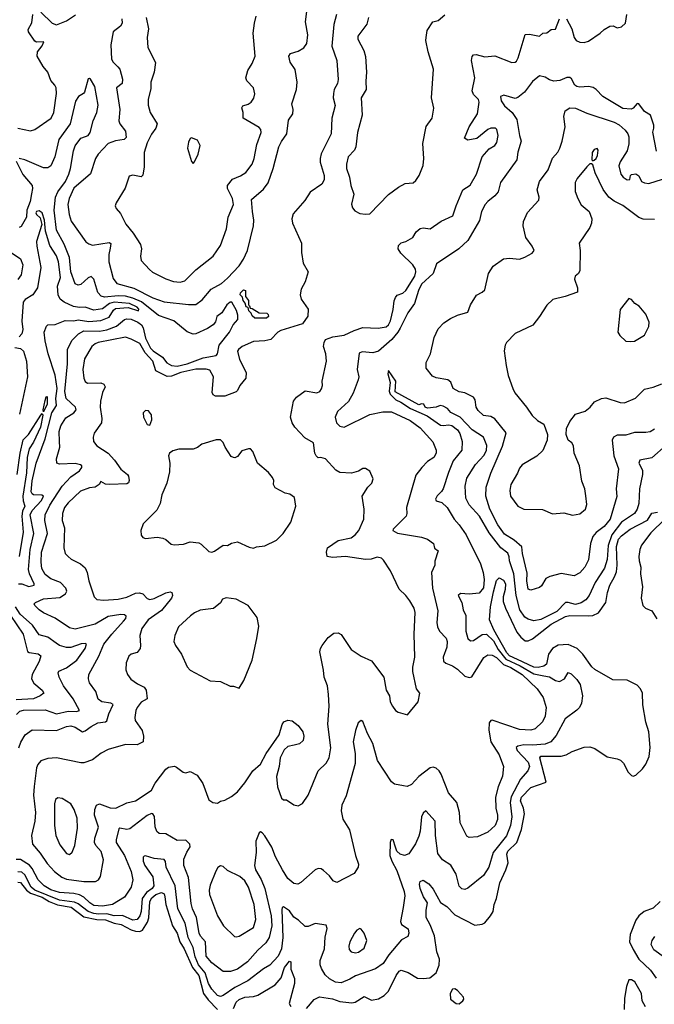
# Model space of a CAD drawing. Extents: x 1995161 to 2088924, y 769148 to 906007.
# Tile 297 of 335: x 2047729 to 2052143, y 876850 to 883700. Entities that reach past the tile are written whole.
import ezdxf

# ---------------------------------------------------------------- set-up
doc = ezdxf.new("R2010")
doc.units = 0

msp = doc.modelspace()

# ---------------------------------------------------------------- linework, layer by layer
at = {"layer": '0CON20XD'}
for points in [[(2047875, 883753.1), (2047954.7, 883674.7), (2047985.5, 883664.5), (2048055, 883691.8), (2048117.2, 883732.8)], [(2048440.5, 883705), (2048440.6, 883675), (2048430.8, 883655), (2048380, 883615), (2048363.9, 883525), (2048367.3, 883425), (2048378.1, 883405), (2048412.7, 883372.7), (2048424.4, 883354.4), (2048443.6, 883285), (2048440.8, 883255), (2048402.5, 883225), (2048424.6, 883075), (2048418.2, 882995), (2048426.5, 882975), (2048465.5, 882925), (2048469.2, 882880.8), (2048455, 882865.6), (2048395, 882857.3), (2048345, 882838.5), (2048274.4, 882765), (2048255.4, 882734.6), (2048222.4, 882627.6), (2048105, 882527.1), (2048073.5, 882455), (2048064.8, 882415), (2048073.2, 882345), (2048087.3, 882297.3), (2048190, 882155), (2048209.8, 882139.8), (2048235, 882131.2), (2048350.2, 882150.2), (2048361.9, 882141.9), (2048358.7, 882111.3), (2048348.2, 882065), (2048350, 882015), (2048378.9, 881898.9), (2048404.1, 881864.1), (2048522.2, 881832.2), (2048655, 881763.7), (2048735, 881737.6), (2048902.1, 881717.9), (2048955, 881717.8), (2048998.3, 881751.7), (2049061.4, 881825), (2049133.3, 881865), (2049175, 881901.1), (2049255, 881986.4), (2049286.2, 882033.8), (2049314.5, 882095), (2049354.3, 882265.7), (2049357.9, 882305), (2049349.4, 882365), (2049340.9, 882449.1), (2049425, 882519.5), (2049457, 882565), (2049491.4, 882665), (2049531.4, 882815), (2049548.9, 882851.1), (2049586.9, 882905), (2049598.3, 883001.7), (2049628.6, 883045), (2049630.6, 883075), (2049621.4, 883115), (2049653.5, 883215), (2049659.6, 883265), (2049645, 883353.8), (2049611.4, 883405), (2049601.2, 883445), (2049613.3, 883465), (2049665, 883480.9), (2049705, 883503.1), (2049726.4, 883533.6), (2049734.3, 883594.3), (2049716, 883685), (2049728.8, 883775)], [(2047715, 882945.7), (2047805, 882927.1), (2047835, 882935.8), (2047948.1, 883015), (2047965.5, 883055), (2047984.5, 883185), (2047983.3, 883225), (2047974.3, 883245), (2047946.2, 883276.2), (2047925.6, 883335), (2047893.3, 883373.2), (2047850, 883445), (2047852, 883475), (2047885, 883517.1), (2047896.7, 883546.7), (2047845, 883544.4), (2047835, 883550), (2047789.2, 883615), (2047788.8, 883631.2), (2047813.2, 883676.8), (2047820, 883735)], [(2049932.9, 883735), (2049913.2, 883665), (2049899.1, 883515), (2049934.1, 883415), (2049944.5, 883284.5), (2049939.1, 883255), (2049916.2, 883215), (2049910.7, 883185), (2049909.6, 883155), (2049923, 883103), (2049900.9, 883015), (2049896.5, 882905), (2049825, 882765.6), (2049818.6, 882735), (2049819.3, 882709.3), (2049846.4, 882615), (2049847.5, 882585), (2049830.6, 882555), (2049749.1, 882500.9), (2049712.5, 882442.5), (2049632, 882348), (2049621.9, 882315), (2049626.5, 882285), (2049688.2, 882145), (2049688.9, 882078.9), (2049701.9, 882005), (2049735.7, 881945), (2049713.5, 881875), (2049687.7, 881825), (2049680.4, 881785), (2049687.8, 881755), (2049735.6, 881685), (2049732.1, 881637.9), (2049695, 881584.2), (2049545, 881537.5), (2049525, 881525.6), (2049474.7, 881475.3), (2049435, 881464.6), (2049355, 881460.6), (2049276.2, 881425), (2049250, 881405), (2049244.3, 881394.3), (2049258.9, 881335), (2049303.3, 881245), (2049301.1, 881205), (2049259.2, 881155), (2049245, 881120), (2049235, 881110), (2049155, 881081.1), (2049090, 881080), (2049075, 881088.8), (2049067.5, 881105), (2049076.9, 881215), (2049050.8, 881260.8), (2049025, 881268.9), (2048955, 881268.2), (2048849.2, 881245), (2048785, 881219.1), (2048755, 881218.5), (2048675, 881257.8), (2048655.2, 881325), (2048602.4, 881382.4), (2048565, 881446.6), (2048505, 881477.7), (2048465, 881490), (2048275, 881453.2), (2048254.8, 881445.2), (2048230, 881425), (2048180.1, 881339.9), (2048167.5, 881265), (2048174.4, 881205.6), (2048185, 881183.3), (2048201.2, 881171.2), (2048293, 881173), (2048315, 881163.8), (2048324, 881145), (2048305.7, 881105), (2048292.1, 881045), (2048288.9, 881005), (2048300, 880925), (2048297.3, 880895), (2048247.4, 880822.6), (2048239.4, 880795), (2048241.4, 880765), (2048265.4, 880735.4), (2048344.3, 880685), (2048389.2, 880635), (2048431.7, 880571.7), (2048478.8, 880535), (2048486.2, 880525), (2048491.2, 880495), (2048485, 880477.5), (2048475, 880471.2), (2048355, 880466), (2048325, 880468.8), (2048293, 880487), (2048282.5, 880465), (2048255, 880448), (2048215, 880442.5), (2048151.2, 880418.8), (2048065, 880337.9), (2048039.6, 880305), (2048026.4, 880265), (2048025.4, 880215.4), (2048040.8, 880165), (2048036.7, 880025), (2048045.5, 879985.5), (2048065, 879964.3), (2048087.2, 879947.2), (2048152.5, 879915), (2048185, 879887.5), (2048198.5, 879855), (2048209.1, 879795), (2048248, 879685), (2048265.7, 879665.7), (2048315, 879660.9), (2048415, 879668.8), (2048475, 879682.2), (2048535, 879709.6), (2048563.1, 879713.1), (2048585, 879705.7), (2048615, 879672.5), (2048635, 879666.9), (2048665, 879673.1), (2048745, 879711.5), (2048775, 879719.4), (2048788, 879715), (2048791.5, 879695), (2048784.5, 879675), (2048715, 879589.5), (2048623.3, 879525), (2048579.4, 879465), (2048564.4, 879415.6), (2048570, 879345), (2048566, 879325), (2048545, 879298), (2048505, 879285.8), (2048487.4, 879272.6), (2048469.2, 879225), (2048466.6, 879176.6), (2048477.8, 879145), (2048502.4, 879112.4), (2048548.7, 879078.7), (2048595.3, 879055.3), (2048607.8, 879035), (2048616, 878975), (2048575, 878951.4), (2048545.7, 878915), (2048535.8, 878895), (2048529.2, 878845), (2048532.5, 878825), (2048580.8, 878755), (2048590.8, 878715), (2048588.8, 878675), (2048545.5, 878654.5), (2048465, 878656.2), (2048345, 878622.2), (2048295, 878597.5), (2048235, 878551.4), (2048175, 878530.8), (2048155, 878529.2), (2047985, 878564.4), (2047925, 878560.8), (2047877, 878543), (2047855, 878518.8), (2047845.5, 878494.5), (2047828.9, 878365), (2047826.1, 878305), (2047840, 878185), (2047835.3, 878124.7), (2047810, 878025), (2047817.5, 877965), (2047872.2, 877902.2), (2047919.6, 877829.6), (2047970.5, 877775), (2048022.2, 877735), (2048055, 877720.3), (2048175.5, 877704.5), (2048255.6, 877704.4), (2048276.2, 877715), (2048290.9, 877739.1), (2048312.3, 877855), (2048295, 877914), (2048257.8, 877955), (2048249.2, 877975), (2048251.1, 878005), (2048277.7, 878082.3), (2048250, 878165), (2048251.1, 878205), (2048263.3, 878235), (2048285, 878245.4), (2048357.4, 878217.4), (2048396.7, 878213.3), (2048475, 878251.1), (2048535, 878265.7), (2048608.6, 878315), (2048645, 878340), (2048672.3, 878387.7), (2048745, 878486.2), (2048765, 878498.8), (2048805, 878506), (2048820.5, 878500.5), (2048865, 878464), (2048885, 878461.2), (2048915, 878468.8), (2048963, 878443), (2049002, 878385), (2049045, 878272.5), (2049072.5, 878255), (2049105, 878250), (2049125.8, 878264.2), (2049155, 878271.2), (2049202.5, 878295), (2049245, 878327.5), (2049295, 878390), (2049350.8, 878475), (2049405, 878520), (2049444.4, 878595), (2049534.5, 878725.5), (2049555, 878797.5), (2049566.7, 878815), (2049595, 878825.6), (2049625, 878821.9), (2049665, 878789.4), (2049699.5, 878745), (2049706.4, 878715), (2049701.9, 878685), (2049675, 878661.1), (2049637.3, 878652.7)], [(2048608.2, 883715), (2048624.5, 883635.5), (2048615.5, 883575), (2048619.4, 883505), (2048672.6, 883402.6), (2048663.8, 883335), (2048641.1, 883265), (2048642, 883218), (2048623.6, 883146.4), (2048622.2, 883105), (2048636.9, 883055), (2048685.6, 882975), (2048676.5, 882945), (2048646.1, 882903.9), (2048615, 882844), (2048594.6, 882774.6), (2048594.4, 882675), (2048585, 882617.5), (2048573.8, 882606.2), (2048515, 882617.7), (2048489.6, 882610.4), (2048462.4, 882527.6), (2048400, 882425), (2048393.3, 882405), (2048400, 882385), (2048431.1, 882351.1), (2048467.6, 882277.6), (2048518.2, 882215), (2048569.2, 882135), (2048575.8, 882105), (2048568.8, 882055), (2048573.3, 882025), (2048631.1, 881961.1), (2048653.6, 881943.6), (2048746.6, 881896.6), (2048798.7, 881878.7), (2048845, 881874.5), (2048876.9, 881883.1), (2048955, 881960), (2049075.7, 882055), (2049125, 882128.8), (2049167.9, 882245), (2049179.5, 882325), (2049215.5, 882415), (2049209.1, 882455), (2049173.8, 882525), (2049174.6, 882545.4), (2049209.2, 882590.8), (2049265.5, 882614.5), (2049302.4, 882637.6), (2049345, 882693.8), (2049360.5, 882735), (2049378.3, 882831.7), (2049407.8, 882915), (2049405.6, 882935), (2049395, 882949.4), (2049283.5, 883013.5), (2049283.8, 883055), (2049274.3, 883085.7), (2049280, 883100), (2049318.6, 883111.4), (2049338.8, 883125), (2049356.8, 883153.2), (2049365.7, 883184.3), (2049354.2, 883225), (2049310, 883275), (2049302, 883295), (2049315.7, 883345), (2049345.8, 883395), (2049365.8, 883445), (2049351.8, 883605), (2049362.1, 883675)], [(2049362.1, 883675), (2049374.4, 883725)], [(2049637.3, 878652.7), (2049595, 878642.7), (2049568.9, 878621.1), (2049541.1, 878565), (2049533.8, 878505), (2049514.5, 878434.5), (2049523.2, 878363.2), (2049550, 878285), (2049565, 878273.3), (2049585, 878273.3), (2049635, 878238), (2049665, 878231.2), (2049695, 878246.7), (2049734.5, 878305.5), (2049805, 878473.8), (2049861.7, 878528.3), (2049881.4, 878565), (2049894.2, 878634.2), (2049872.1, 878797.9), (2049880.9, 878925), (2049877.9, 879005), (2049869.3, 879065), (2049846.8, 879125), (2049842.7, 879175), (2049817.8, 879302.2), (2049820.6, 879325), (2049833.6, 879346.4), (2049875, 879402), (2049915, 879432), (2049945, 879434.2), (2049965, 879422.5), (2050035, 879317.1), (2050105, 879272.5), (2050175, 879240), (2050261.2, 879125), (2050277.5, 879035), (2050300.8, 878995), (2050306, 878955), (2050321.2, 878925), (2050343.3, 878895), (2050361.7, 878881.7), (2050427, 878863), (2050500, 878955), (2050513.3, 879015), (2050490, 879045), (2050464, 879165), (2050462.5, 879195), (2050478.1, 879265), (2050472, 879425), (2050479.6, 879575), (2050472.9, 879605), (2050443, 879657), (2050414, 879694), (2050367.4, 879737.4), (2050309.2, 879865), (2050260.3, 879940.3), (2050245, 879954), (2050215, 879960), (2050173, 879947), (2050135, 879943.8), (2049995.4, 879965.4), (2049905, 879957.1), (2049867.5, 879965), (2049863.3, 879995), (2049870, 880025), (2049945, 880076.9), (2050035, 880095.7), (2050062, 880115), (2050088.1, 880145), (2050123.8, 880225), (2050124, 880295), (2050110, 880385), (2050151.7, 880448.3), (2050177.5, 880475), (2050186.7, 880505), (2050165, 880560), (2050135, 880577.5), (2050115, 880577.5), (2050085, 880560), (2050036.1, 880543.9), (2049955, 880550), (2049928.8, 880565), (2049855, 880644.3), (2049822.9, 880652.9), (2049805, 880651.4), (2049791.1, 880665), (2049782.5, 880685), (2049772, 880755), (2049711.5, 880791.5), (2049643.9, 880863.9), (2049624.7, 880894.7), (2049611.6, 880935), (2049633.3, 881046.7), (2049655, 881073.6), (2049715, 881117.1), (2049795, 881104.4), (2049816.4, 881113.6), (2049828.9, 881131.1), (2049835.4, 881154.6), (2049833.6, 881185), (2049863.4, 881323.4), (2049857.8, 881375), (2049842, 881425), (2049846.2, 881455), (2049856.1, 881473.9), (2049907.7, 881492.3), (2049985, 881505.5), (2050055, 881537.9), (2050115, 881557.3), (2050222.8, 881552.8), (2050277.7, 881562.3), (2050295, 881577.5), (2050307.7, 881605), (2050327, 881683), (2050333.8, 881743.8), (2050342, 881768), (2050355, 881782.9), (2050395, 881797.5), (2050415, 881815.6), (2050476.9, 881915), (2050484.6, 881945), (2050481.5, 881965), (2050464.6, 881995), (2050379.5, 882075), (2050362.2, 882105), (2050365, 882128.8), (2050382.6, 882147.4), (2050415, 882157.5), (2050463.3, 882185), (2050486.6, 882223.4), (2050515, 882246), (2050535, 882252), (2050585, 882243.8), (2050661.7, 882298.3), (2050741.2, 882335), (2050764.3, 882405), (2050812.2, 882515), (2050862, 882548), (2050906.9, 882625), (2050945.6, 882744.4), (2050995, 882802), (2051034.6, 882825.4), (2051048.9, 882845), (2051057.9, 882895), (2051048.8, 882935), (2051037.5, 882945), (2051005.5, 882944.5), (2050985.8, 882935), (2050907.7, 882872.3), (2050845, 882862.5), (2050822, 882875), (2050854.5, 882955), (2050912.5, 883045), (2050924.5, 883125), (2050920, 883145), (2050885, 883180), (2050875.5, 883205), (2050894.5, 883295), (2050870.9, 883415), (2050875.6, 883444.4), (2050885.6, 883454.4), (2050905, 883458.6), (2050965, 883440.6), (2051035, 883448.1), (2051152.7, 883402.7), (2051175, 883403.8), (2051185, 883410), (2051196.6, 883433.4), (2051244.2, 883595.8), (2051275, 883597.9), (2051345.5, 883584.5), (2051367.5, 883605), (2051395, 883609.2), (2051425, 883630.8), (2051455, 883634.2), (2051483.4, 883706.6)], [(2050154.5, 883715), (2050142.5, 883667.5), (2050080, 883585), (2050080, 883565), (2050121.9, 883485), (2050133.2, 883443.2), (2050140.4, 883335), (2050137.5, 883272.5), (2050137.8, 883215), (2050103.1, 883155), (2050112.2, 883035), (2050078.6, 882915), (2050067.5, 882815), (2050057.5, 882792.5), (2050013.1, 882745), (2050002.2, 882695), (2050002.2, 882665), (2050022.9, 882605), (2050032.5, 882545), (2050054.2, 882485), (2050037, 882417), (2050045, 882390), (2050060.7, 882370.7), (2050095, 882352.5), (2050135, 882346.7), (2050165, 882350), (2050295, 882483.3), (2050363.3, 882535), (2050410.5, 882559.5), (2050465, 882565.6), (2050485, 882580.6), (2050507.5, 882615), (2050535.7, 882684.3), (2050539.4, 882735), (2050532.4, 882837.6), (2050556.7, 882956.7), (2050598, 883015), (2050608.8, 883085), (2050594.4, 883155.6), (2050606.9, 883355), (2050570, 883475), (2050553.5, 883555), (2050555.4, 883574.6), (2050564.3, 883625), (2050602.5, 883685), (2050640, 883695), (2050685, 883734.2)], [(2051533.3, 883705), (2051568.8, 883635), (2051586, 883575), (2051600, 883555), (2051625, 883542.9), (2051655, 883541.1), (2051685, 883549.2), (2051765.8, 883605), (2051795, 883632.5), (2051835, 883655.6), (2051856.6, 883656.6), (2051885, 883643.8), (2051915, 883650), (2051943.6, 883676.4), (2051951.8, 883735)], [(2052158.8, 882785), (2052132.9, 882917.1), (2052138.8, 882945), (2052140, 882965), (2052116, 883035), (2052075, 883060.8), (2052035, 883113.8), (2052025, 883116.7), (2051997.1, 883085), (2051982.4, 883077.6), (2051925, 883081.8), (2051784.5, 883165), (2051737.8, 883215), (2051718.1, 883228.1), (2051685.3, 883235.3), (2051625, 883229.4), (2051604.3, 883234.3), (2051590.9, 883245), (2051567.9, 883287.9), (2051555, 883297.5), (2051535, 883298.6), (2051485, 883276.7), (2051445, 883272.5), (2051415, 883280.6), (2051385, 883300.8), (2051345, 883309.4), (2051295, 883270.5), (2051239.3, 883195), (2051195, 883157.7), (2051175, 883151.8), (2051095.7, 883174.3), (2051073.3, 883165), (2051078.1, 883135), (2051100.9, 883100.9), (2051155, 883053.2), (2051185.8, 883005), (2051205.3, 882895), (2051216.6, 882855), (2051192.8, 882777.2), (2051186.3, 882725), (2051073.3, 882566.7), (2051058.1, 882501.9), (2051035, 882473.6), (2050984.5, 882435), (2050967.7, 882415), (2050940.9, 882365), (2050926.9, 882303.1), (2050845, 882163.2), (2050784.2, 882105.8), (2050628, 882002), (2050606.1, 881935), (2050525, 881860), (2050502.4, 881815), (2050474.8, 881725), (2050429.4, 881660.6), (2050375, 881554), (2050359.7, 881525), (2050317.4, 881475), (2050225, 881392.7), (2050185, 881382.5), (2050111.1, 881388.9), (2050091.1, 881378.9), (2050076.4, 881265), (2050086.9, 881215), (2050084.4, 881195), (2050047.6, 881102.4), (2050016.6, 881043.4), (2049940.5, 880975), (2049924.2, 880935), (2049932.9, 880895), (2049955, 880872.5), (2049985, 880864.4), (2050165, 880953.8), (2050255, 880972.5), (2050315, 880971.6), (2050445, 880912.4), (2050515, 880859.6), (2050602.2, 880762.2), (2050625.5, 880705.5), (2050625.4, 880684.6), (2050610, 880655), (2050566, 880625), (2050526, 880585), (2050485, 880531.2), (2050419.7, 880305), (2050422.9, 880265), (2050418.2, 880245), (2050325.8, 880155), (2050324.2, 880145), (2050357.2, 880127.2), (2050525, 880098.6), (2050565, 880086), (2050606.7, 880055), (2050615, 880022.5), (2050640, 880005), (2050617.7, 879932.3), (2050615.8, 879905), (2050592.9, 879855), (2050600.5, 879745), (2050638.1, 879588.1), (2050630.5, 879505), (2050635.5, 879475.5), (2050648.6, 879445), (2050695, 879396.2), (2050702.9, 879375), (2050699.5, 879335), (2050675.5, 879265), (2050677.8, 879237.8), (2050693.1, 879223.1), (2050738.8, 879205), (2050775, 879182.5), (2050825, 879132.5), (2050855, 879122.9), (2050875, 879129.2), (2050957.8, 879262.2), (2050985, 879280.5), (2051015, 879277.8), (2051045, 879262.4), (2051095, 879214.6), (2051145, 879192.3), (2051223.8, 879145), (2051329.2, 879045), (2051370.4, 878985), (2051390.4, 878915), (2051383.2, 878855), (2051365, 878815.6), (2051315, 878765.5), (2051285, 878756.1), (2051205, 878761.3), (2051015, 878825.7), (2051005, 878823.8), (2050995, 878807.5), (2050993.2, 878756.8), (2051006.8, 878675), (2051063.8, 878585), (2051094.5, 878505), (2051087, 878437), (2051056.4, 878363.6), (2051038.1, 878291.9), (2051040.4, 878215), (2051052.3, 878165), (2051052.9, 878135), (2051035.3, 878094.7), (2050985, 878046.5), (2050912.5, 878015), (2050855, 878010.8), (2050840, 878020), (2050793, 878113), (2050789.2, 878185), (2050769.5, 878255), (2050711.4, 878321.4), (2050661.5, 878451.5), (2050646.5, 878475), (2050625, 878493.3), (2050605, 878500), (2050584.6, 878495.4), (2050505.7, 878435), (2050455, 878379.2), (2050425, 878366), (2050399.5, 878369.5), (2050335, 878382), (2050315, 878398.8), (2050217.9, 878545), (2050185.4, 878665), (2050147.5, 878735), (2050116.4, 878816.4), (2050105, 878824), (2050082.2, 878807.8), (2050064.1, 878755.9), (2050049.2, 878675), (2050063.1, 878595), (2050063.5, 878525), (2050000.7, 878299.3), (2049970.6, 878235), (2049964.3, 878195), (2049977, 878137), (2050023.9, 878063.9), (2050064, 877885), (2050086.2, 877825), (2050082.5, 877805), (2050055, 877760), (2049935, 877696.2), (2049908.8, 877708.8), (2049884.4, 877744.4), (2049841.7, 877781.7), (2049825, 877792), (2049805, 877794.2), (2049785, 877785.8), (2049685, 877696.7), (2049663.5, 877686.5), (2049635, 877691.1), (2049595, 877724.5), (2049556, 877785), (2049508.5, 877875), (2049483.4, 877943.4), (2049435, 878021.2), (2049415, 878043.8), (2049405, 878048.8), (2049395, 878043.8), (2049370.8, 877985), (2049373.3, 877905), (2049361.9, 877815), (2049369.8, 877785), (2049408.2, 877718.2), (2049433.2, 877655), (2049477.5, 877465), (2049481.7, 877395), (2049464.7, 877315), (2049441.5, 877278.5), (2049385, 877227.7), (2049314, 877146), (2049245, 877095.4), (2049195, 877078.8), (2049145, 877078.5), (2049065, 877138.8), (2049025.3, 877185), (2049020.4, 877285), (2048987.1, 877325), (2048978.4, 877345), (2048958.3, 877455), (2048931.1, 877515), (2048921.8, 877551.8), (2048902.9, 877732.9), (2048870.4, 877815), (2048870.6, 877859.4), (2048890.6, 877909.4), (2048914.5, 877945), (2048913.3, 877965), (2048885, 877991.1), (2048825, 877990), (2048745.5, 878035.5), (2048698.3, 878038.3), (2048682.2, 878052.2), (2048670.5, 878085), (2048667.6, 878157.6), (2048655.4, 878175.4), (2048645, 878176.5), (2048615, 878163.2), (2048495, 878070.4), (2048475, 878065.4), (2048425, 878075.5), (2048419.7, 878070.3), (2048399.3, 877995), (2048400.7, 877975), (2048458, 877885), (2048504.6, 877775), (2048516.5, 877715), (2048503.5, 877665), (2048457.8, 877595), (2048374.8, 877545.2), (2048305, 877532.5), (2048245, 877537.5), (2048216.3, 877555), (2048174.4, 877594.4), (2048145, 877610.4), (2048105, 877620), (2048005, 877628), (2047945, 877645.9), (2047898.2, 877675), (2047857.2, 877715), (2047815.2, 877795), (2047797.6, 877817.6), (2047735, 877857.1), (2047705, 877856.7)], [(2048227, 878783), (2048272, 878808), (2048325, 878814.6), (2048335, 878822.2), (2048348.3, 878871.7), (2048378.6, 878935), (2048363.8, 878943.8), (2048301.2, 878955), (2048275, 878972), (2048258.1, 879025), (2048215, 879086.7), (2048207.8, 879115), (2048210.5, 879145), (2048278.8, 879271.2), (2048315, 879354.5), (2048369.4, 879425), (2048451.8, 879515), (2048466.7, 879535), (2048469.1, 879549.1), (2048458.8, 879558.8), (2048432.1, 879562.1), (2048345, 879548.8), (2048255, 879494.2), (2048115, 879458.9), (2048075, 879469.1), (2047975, 879535.4), (2047895, 879573.6), (2047864.7, 879594.7), (2047834, 879625), (2047830, 879635), (2047840, 879645), (2047895, 879670), (2048009, 879681), (2048046.7, 879705), (2048057.5, 879725), (2048050, 879745), (2048011.9, 879785), (2047945, 879810.7), (2047905, 879840), (2047882, 879882), (2047877.3, 879925), (2047881.2, 879995), (2047922.4, 880125), (2047903.2, 880215), (2047906.9, 880255), (2047938.4, 880321.6), (2048025, 880454.2), (2048085, 880518.8), (2048145, 880560.3), (2048161.8, 880585), (2048162.2, 880595), (2048152.4, 880602.4), (2048115, 880611.9), (2048005, 880607.1), (2047986.2, 880615), (2047984.3, 880645), (2048007.5, 880725), (2048005.9, 880765.9), (2048003.6, 880835), (2048014.4, 880875), (2048050.2, 880929.8), (2048105.9, 880964.1), (2048120.9, 880985), (2048117.5, 881005), (2048052.2, 881065), (2048041.9, 881111.9), (2048062.1, 881305), (2048061.1, 881405), (2048091.5, 881468.5), (2048137.8, 881515), (2048175.2, 881534.8), (2048285, 881533.5), (2048335, 881541.7), (2048402.7, 881567.3), (2048457, 881613), (2048475, 881618.1), (2048505, 881615.2), (2048551.8, 881595), (2048576.1, 881576.1), (2048587.2, 881555), (2048604, 881485), (2048638.1, 881415), (2048657.3, 881395), (2048721.2, 881351.2), (2048751.7, 881311.7), (2048783.8, 881293.8), (2048825, 881289.3), (2048895, 881306.6), (2049005, 881347.1), (2049095.8, 881364.3), (2049103.8, 881376.2), (2049117.5, 881435), (2049187.6, 881525), (2049213, 881577), (2049245.4, 881615), (2049246.4, 881645), (2049236.4, 881676.4), (2049205, 881734.4), (2049192.5, 881735), (2049170.2, 881715), (2049135, 881659.2), (2049100.4, 881635), (2049091.3, 881598.7), (2049073.7, 881576.3), (2049035, 881552.2), (2048955, 881514.6), (2048935, 881510.9), (2048895, 881529.1), (2048802.2, 881605), (2048695, 881642.9), (2048577.3, 881737.3), (2048515, 881761.5), (2048465, 881776.5), (2048415, 881778.4), (2048318.4, 881768.4), (2048295.2, 881775.2), (2048272.7, 881802.7), (2048244.7, 881894.7), (2048225, 881912.9), (2048205, 881904.3), (2048153.6, 881856.4), (2048135, 881852.5), (2048115, 881861.9), (2048084.1, 881945), (2048076.4, 882046.4), (2048038.6, 882138.6), (2047984.8, 882235), (2047969.3, 882375), (2047977.4, 882465), (2047995, 882502.8), (2048046.7, 882573.3), (2048070.4, 882625), (2048082.8, 882665), (2048102.7, 882787.3), (2048115, 882822.3), (2048154.1, 882875.9), (2048186.7, 882886.7), (2048205, 882894.4), (2048218.5, 882915), (2048240.6, 882995), (2048265, 883053.8), (2048273.8, 883105), (2048250.8, 883235), (2048220.8, 883285), (2048215, 883290.8), (2048205, 883289.2), (2048180, 883195), (2048173.3, 883185), (2048138.8, 883165), (2048116.8, 883133.2), (2048079.2, 882975), (2048001.5, 882865), (2047974.1, 882745), (2047945, 882681.9), (2047925, 882670), (2047895, 882668.5), (2047765, 882724.4), (2047725, 882734.2)], [(2052145, 880850), (2052115, 880832.9), (2052085, 880827.5), (2052005, 880828.1), (2051945, 880809.1), (2051885, 880809.1), (2051858.6, 880795), (2051850.9, 880775), (2051860.8, 880665), (2051894.2, 880574.2), (2051877.5, 880435), (2051881.7, 880381.7), (2051835.3, 880225), (2051795, 880173.8), (2051738.5, 880131.5), (2051716.7, 880103.3), (2051698.4, 880055), (2051685, 879942), (2051659.9, 879890.1), (2051625, 879850.9), (2051585, 879830.9), (2051495, 879847.3), (2051415.9, 879825.9), (2051388.3, 879811.7), (2051358.9, 879761.1), (2051345, 879748.6), (2051285, 879730.8), (2051265, 879738.8), (2051255.5, 879795), (2051258.5, 879848.5), (2051227.3, 879985), (2051222.2, 880032.2), (2051167.8, 880077.8), (2051100.6, 880120.6), (2051055.4, 880185), (2051000, 880295), (2050972.3, 880385), (2050973.4, 880446.6), (2051005.4, 880545), (2051087.7, 880732.3), (2051113.8, 880825), (2051035, 880922.7), (2051005, 880939.1), (2050955, 880946.9), (2050918.3, 880981.7), (2050904.4, 881005), (2050896.7, 881055), (2050885, 881074.2), (2050825, 881102.9), (2050785, 881110), (2050745, 881134.4), (2050727.7, 881177.7), (2050706.2, 881195), (2050625, 881207.1), (2050599.2, 881219.2), (2050555.7, 881275), (2050557.1, 881315), (2050585.5, 881375), (2050612.3, 881487.7), (2050640.4, 881549.6), (2050679.8, 881590.2), (2050725, 881620.5), (2050775, 881643.3), (2050846.2, 881665), (2050863.7, 881716.3), (2050905.7, 881784.3), (2050946.6, 881803.4), (2050965, 881820), (2050990, 881935), (2051023.3, 881985), (2051095, 882035.5), (2051135, 882041.5), (2051205, 882033.8), (2051241.6, 882048.4), (2051294.3, 882075), (2051306.9, 882095), (2051294.5, 882125), (2051250.4, 882185), (2051231.5, 882265), (2051233.9, 882295), (2051262.3, 882357.7), (2051339.2, 882445), (2051341.4, 882465), (2051328.1, 882515), (2051345, 882573.8), (2051404.2, 882655), (2051433.9, 882736.1), (2051472, 882778), (2051486.8, 882805), (2051503.1, 882855), (2051522.5, 882955), (2051513.3, 883026.7), (2051523.6, 883066.4), (2051554.7, 883085.3), (2051595, 883084.6), (2051675, 883049.2), (2051865, 882987.5), (2051897.9, 882967.9), (2051940.5, 882930.5), (2051959.7, 882905), (2051965.3, 882885), (2051965.4, 882835), (2051953.4, 882786.6), (2051905, 882711.2), (2051897.3, 882682.7), (2051910.8, 882625), (2051926.2, 882605), (2051955, 882586.2), (2051973, 882587), (2051976.7, 882615), (2051985, 882623.3), (2052015, 882626.7), (2052035, 882613.8), (2052055, 882573.3), (2052074.3, 882564.3), (2052105, 882560.8), (2052200.9, 882589.1)], [(2048935, 882700), (2048945, 882710), (2048970, 882765), (2048983.3, 882825), (2048965, 882862.5), (2048925, 882876.7), (2048915, 882872.5), (2048902.3, 882847.7), (2048896.7, 882805), (2048923.6, 882713.6), (2048935, 882700)], [(2051715, 882717.5), (2051725, 882722.5), (2051738.8, 882735), (2051747.5, 882755), (2051753, 882793), (2051745, 882802.5), (2051725, 882797.5), (2051710, 882775), (2051707.5, 882725), (2051715, 882717.5)], [(2047703.3, 882715), (2047751.9, 882621.8), (2047815.3, 882545), (2047817.9, 882525), (2047810.8, 882489.2), (2047800.9, 882435), (2047779.6, 882375), (2047776.6, 882325), (2047738.6, 882261.4), (2047725, 882253.1)], [(2052145, 882309.2), (2052065, 882312.5), (2052035, 882324.3), (2051925, 882407.5), (2051865, 882437.5), (2051825.8, 882465), (2051787.7, 882517.7), (2051730.8, 882635), (2051715, 882690), (2051707, 882697), (2051695, 882697.5), (2051675, 882676.7), (2051607.5, 882595), (2051593.2, 882566.8), (2051591.9, 882505), (2051610.8, 882455), (2051635, 882412), (2051690.8, 882365), (2051707.8, 882315), (2051705.5, 882285), (2051694.4, 882255), (2051620, 882145), (2051627.5, 882095), (2051625.6, 881955), (2051616.5, 881933.5), (2051593.3, 881915), (2051588, 881895), (2051608.8, 881835), (2051610, 881805), (2051524.1, 881774.1), (2051437.7, 881752.3), (2051395, 881713.3), (2051345.7, 881635), (2051297.5, 881575), (2051175, 881516.2), (2051115.8, 881454.2), (2051106.2, 881435), (2051100, 881395), (2051111.9, 881295), (2051127.8, 881225), (2051158.6, 881135), (2051173.7, 881103.7), (2051254.3, 881005), (2051293.8, 880945), (2051330.9, 880910.9), (2051373.8, 880885), (2051400, 880815), (2051397.5, 880775), (2051367.3, 880702.7), (2051325.8, 880664.2), (2051225, 880603.8), (2051205, 880580), (2051192, 880545), (2051145.8, 880465), (2051138.6, 880425), (2051142.9, 880385), (2051195, 880316), (2051235, 880294.2), (2051365, 880292), (2051435, 880262), (2051515, 880270), (2051575, 880253.3), (2051625, 880261.2), (2051663.8, 880295), (2051674.1, 880325.9), (2051667.3, 880387.3), (2051659.4, 880435), (2051639.1, 880489.1), (2051622.9, 880595), (2051586, 880685), (2051580, 880735), (2051568.8, 880755), (2051543.9, 880773.9), (2051530, 880815), (2051533.3, 880855), (2051555.8, 880904.2), (2051595, 880956.2), (2051662.7, 880977.3), (2051698, 881005), (2051728.3, 881041.7), (2051775, 881064), (2051805, 881070), (2051905, 881035.7), (2051935, 881034), (2052013, 881067), (2052075, 881130), (2052135, 881142.9), (2052195, 881167.5)], [(2047720.5, 879775), (2047745, 879776), (2047792.7, 879757.3), (2047829.4, 879765), (2047830, 879775), (2047796.7, 879845), (2047791, 879875), (2047802.3, 880015), (2047828.1, 880125), (2047802, 880255), (2047815.7, 880285), (2047880.4, 880355), (2047894.5, 880384.5), (2047882.8, 880392.8), (2047824.6, 880394.6), (2047815, 880400.7), (2047809.5, 880415), (2047815, 880491.4), (2047843.8, 880613.8), (2047907.3, 880782.7), (2047952.2, 880965), (2047985.7, 881015), (2047979.2, 881065), (2047988.7, 881135), (2047976.5, 881226.5), (2047926.8, 881375), (2047905.6, 881464.4), (2047900, 881525), (2047915, 881567.5), (2047925, 881576.7), (2047975, 881579.6), (2048045, 881606.2), (2048105, 881604.9), (2048135, 881612.1), (2048209, 881601), (2048293.1, 881606.9), (2048350.2, 881629.8), (2048381.5, 881678.5), (2048395, 881689.7), (2048483.6, 881696.4), (2048556.2, 881675), (2048556.9, 881685), (2048545, 881700), (2048491.8, 881725), (2048385, 881734.6), (2048353.3, 881725), (2048305, 881687.2), (2048245, 881679.2), (2048185, 881699.3), (2048145, 881697.1), (2048103.8, 881703.8), (2048038.6, 881735), (2048011.4, 881755), (2047996.7, 881785), (2047992.9, 881845), (2048013.3, 881905), (2048000, 882015), (2047985, 882057.7), (2047938.3, 882128.3), (2047908.8, 882228.8), (2047900.4, 882305), (2047884.4, 882355), (2047865, 882369.4), (2047845.6, 882364.4), (2047842.1, 882355), (2047845, 882343.8), (2047871.5, 882321.5), (2047882.1, 882275), (2047845.9, 882155.9), (2047848.9, 882125), (2047877.1, 881975), (2047852.6, 881835), (2047820.4, 881785), (2047766.3, 881753.7), (2047752.3, 881735), (2047743.3, 881603.3), (2047751.5, 881545), (2047743.2, 881515), (2047725, 881492.5)], [(2047670.1, 882080.1), (2047735, 882035.6), (2047750, 881995), (2047739.6, 881925), (2047717.1, 881892.9)], [(2049445, 881623.3), (2049365, 881623.8), (2049345, 881640), (2049338.3, 881658.3), (2049322.5, 881675), (2049318.3, 881698.3), (2049305, 881702.5), (2049298.3, 881728.3), (2049283.3, 881745), (2049278.3, 881768.3), (2049262.5, 881785), (2049265, 881800), (2049285, 881820), (2049300, 881815), (2049300, 881775), (2049320, 881745), (2049320, 881715), (2049328.3, 881708.3), (2049331.7, 881691.7), (2049345, 881690), (2049395, 881660), (2049448.3, 881658.3), (2049458.3, 881648.3), (2049460, 881635), (2049445, 881623.3)], [(2051975, 881460), (2052005, 881464.3), (2052074.5, 881505.5), (2052105.3, 881564.7), (2052107.3, 881595), (2052085, 881650), (2052037.7, 881707.7), (2052007.5, 881725), (2051985, 881752.5), (2051965, 881760), (2051906.1, 881683.9), (2051888.8, 881525), (2051902.3, 881502.3), (2051944.3, 881464.3), (2051975, 881460)], [(2047695, 881420.3), (2047735, 881411.6), (2047754.4, 881394.4), (2047775.2, 881324.8), (2047784.1, 881215), (2047728.1, 880955)], [(2052225, 880739.4), (2052125, 880652.3), (2052042.9, 880635), (2052036.2, 880615), (2052061, 880565), (2052062, 880535), (2052040.5, 880435), (2052035.5, 880334.5), (2052024.7, 880295), (2052006.1, 880265), (2051915, 880204.3), (2051848.5, 880115), (2051822, 880042), (2051815.8, 879945), (2051796, 879885), (2051731.5, 879785), (2051690, 879695), (2051666.9, 879663.1), (2051635, 879642.9), (2051595, 879630.8), (2051545, 879645.4), (2051525, 879644.6), (2051465, 879583.3), (2051355, 879526.1), (2051305, 879517.5), (2051265, 879528.9), (2051243.5, 879543.5), (2051207.5, 879595), (2051181.7, 879695), (2051167, 879845), (2051136.3, 879935), (2051132.5, 879962.5), (2051125, 879987.3), (2051076.2, 880025), (2050995, 880129.8), (2050928.1, 880245), (2050855.4, 880325), (2050831.7, 880371.7), (2050826.7, 880455), (2050839.7, 880510.3), (2050899.7, 880605), (2050959.6, 880670.4), (2050976.7, 880705), (2050977.9, 880737.9), (2050955.5, 880795), (2050877.4, 880847.4), (2050793.3, 880935), (2050727.8, 880967.8), (2050705, 880993.8), (2050675, 881011.2), (2050654.1, 881015.9), (2050625, 881003.3), (2050565, 880996.2), (2050550, 881005), (2050540, 881025), (2050525, 881027.5), (2050505, 881021.2), (2050340.3, 881110.3), (2050344.4, 881185), (2050295, 881260), (2050290, 881235), (2050305.6, 881175), (2050299.4, 881115), (2050306.2, 881095), (2050345, 881056), (2050380, 881040), (2050446.9, 880995), (2050563.2, 880943.2), (2050655, 880880), (2050675, 880875.9), (2050715, 880882.3), (2050735, 880875.5), (2050775, 880845.5), (2050791.2, 880821.2), (2050806.9, 880765), (2050804.6, 880705), (2050745, 880630), (2050711, 880549), (2050674.1, 880435), (2050663.4, 880416.6), (2050631.9, 880388.1), (2050621.1, 880365), (2050625, 880351.4), (2050665, 880340.4), (2050701.9, 880305), (2050750.6, 880225), (2050785, 880184.4)], [(2047895, 880972.5), (2047891.4, 880985), (2047905, 881050), (2047912.5, 881075), (2047919.3, 881079.3), (2047920, 881025), (2047895, 880972.5)], [(2047711.9, 880535), (2047733.2, 880683.2), (2047753.8, 880776.2), (2047790.8, 880815), (2047875, 880948), (2047885, 880960), (2047889.4, 880949.4), (2047873.6, 880865), (2047825, 880760), (2047793.8, 880715), (2047780.9, 880655), (2047776.2, 880546.2), (2047751.2, 880385), (2047752.5, 880352.5), (2047764.5, 880315), (2047749.6, 880280.4), (2047744.8, 880245.2), (2047752.1, 880135), (2047725.9, 879965.9)], [(2048635, 880880), (2048648.8, 880915), (2048645, 880950), (2048625, 880977.5), (2048605, 880980), (2048586.7, 880965), (2048590.8, 880935), (2048615, 880882.5), (2048635, 880880)], [(2049065, 879996), (2049085, 880002), (2049145, 880043.8), (2049175, 880042.5), (2049202.7, 880057.3), (2049245, 880066.7), (2049325, 880030), (2049355, 880023.3), (2049377, 880033), (2049435, 880040), (2049515, 880078), (2049562, 880125), (2049615.8, 880205), (2049648.8, 880315), (2049640, 880375), (2049607.7, 880397.7), (2049575, 880406.2), (2049505, 880443.3), (2049493.8, 880465), (2049496.7, 880495), (2049487.5, 880515), (2049459.3, 880549.3), (2049383.9, 880613.9), (2049350, 880695), (2049333.9, 880713.9), (2049320, 880715), (2049275, 880700), (2049245, 880660), (2049225, 880651.2), (2049215, 880653.3), (2049200.8, 880660.8), (2049158.8, 880725), (2049145, 880757.5), (2049125, 880776.7), (2049095, 880776.7), (2048995, 880746), (2048965, 880723.8), (2048935, 880712), (2048835, 880711.2), (2048795, 880700), (2048770, 880685), (2048764.2, 880665), (2048774.2, 880615), (2048771.4, 880555), (2048751.4, 880475), (2048717.5, 880395), (2048705.7, 880335), (2048683, 880287), (2048587.9, 880192.1), (2048572.5, 880145), (2048575, 880112.5), (2048585, 880096.7), (2048605, 880090.8), (2048685, 880099.2), (2048723.8, 880093.8), (2048745, 880083.3), (2048781.7, 880051.7), (2048803.6, 880046.4), (2048868.3, 880051.7), (2048915, 880066.7), (2048975, 880060), (2048991.7, 880051.7), (2049045, 880000), (2049065, 879996)], [(2049725, 876820), (2049777.5, 876882.5), (2049815, 876901.2), (2049905, 876887.1), (2049955, 876870.3), (2050039, 876861), (2050062.9, 876865), (2050125, 876903.5), (2050175, 876878.9), (2050225, 876887.3), (2050265, 876911.1), (2050295, 876941.6), (2050348.6, 877051.4), (2050369.6, 877080.4), (2050382.4, 877087.6), (2050430.5, 877070.5), (2050495, 877032.8), (2050535, 877028.4), (2050581.1, 877035), (2050625, 877069.5), (2050647.2, 877122.8), (2050648.9, 877165), (2050629.7, 877215), (2050615, 877325.5), (2050585, 877403.2), (2050557, 877455), (2050556.2, 877505), (2050564.7, 877555), (2050537.8, 877597.8), (2050515.4, 877655), (2050508.9, 877685), (2050515, 877703.8), (2050535, 877714), (2050575, 877687.8), (2050605, 877650.5), (2050655, 877557.3), (2050700.8, 877530.7), (2050755, 877472.3), (2050895, 877401.5), (2050945, 877407.2), (2050965, 877416.4), (2051004.7, 877465), (2051021.2, 877495), (2051028.5, 877545), (2051045.4, 877585.4), (2051067.6, 877695), (2051110.9, 877785), (2051127.8, 877835), (2051118.4, 877895), (2051125, 877914.5), (2051187.3, 877975), (2051219, 878065), (2051239.3, 878175), (2051233.8, 878215), (2051212.9, 878265), (2051218.8, 878291.2), (2051285, 878359.3), (2051391.1, 878395), (2051347.7, 878565), (2051353.6, 878576.4), (2051495, 878576.3), (2051529.5, 878585), (2051570.8, 878609.2), (2051655, 878639), (2051695, 878641.3), (2051728.6, 878628.6), (2051815, 878572.5), (2051885, 878558.5), (2051907.9, 878547.9), (2051928, 878528), (2051960.7, 878465), (2051985, 878441), (2051995, 878437.5), (2052015, 878444.8), (2052061.1, 878488.9), (2052085, 878521.5), (2052108.5, 878575), (2052113.7, 878636.3), (2052104.7, 878745), (2052083.3, 878813.3), (2052062.8, 878932.8), (2052060, 879015), (2052046.9, 879045), (2052025, 879071.2), (2051954.2, 879104.2), (2051855, 879106.5), (2051728.4, 879178.4), (2051708, 879198), (2051645.9, 879285.9), (2051606.1, 879326.1), (2051545, 879352.7), (2051475, 879349.1), (2051435, 879325.7), (2051406.1, 879285), (2051393.9, 879216.1), (2051375, 879202.5), (2051335, 879192.1), (2051305.5, 879194.5), (2051192.3, 879247.7), (2051136.5, 879275), (2051118.2, 879295), (2051027.1, 879455), (2050996.5, 879525), (2051002.8, 879615), (2051025, 879719.2), (2051045, 879798.8), (2051065, 879816.7), (2051095, 879801.2), (2051107.8, 879775), (2051105.4, 879735), (2051092, 879685), (2051092.3, 879652.3), (2051107.1, 879605), (2051188.1, 879438.1), (2051215, 879403.4), (2051245, 879378.4), (2051265, 879379.6), (2051295, 879391.9), (2051426, 879495), (2051525, 879547.6), (2051556.2, 879553.8), (2051685, 879551.7), (2051715, 879554.5), (2051755, 879572.5), (2051806.3, 879645), (2051817.7, 879715), (2051833.6, 879765), (2051867.4, 879822.6), (2051880.4, 879859.6), (2051884.7, 879905), (2051881.2, 880035), (2051894.9, 880085), (2051915, 880109.4), (2051975, 880154.4), (2052095, 880217.1), (2052125, 880267.1), (2052165, 880272.7)], [(2050785, 880184.4), (2050834.8, 880115), (2050935.2, 879915), (2050953.2, 879855), (2050960.3, 879805), (2050955, 879748), (2050925, 879711.1), (2050855, 879702.5), (2050795, 879708.5), (2050779.4, 879695), (2050804.5, 879645), (2050813.3, 879595), (2050831.5, 879555), (2050831.9, 879445), (2050845, 879395.7), (2050865, 879378.9), (2050885, 879380.5), (2050945, 879421.6), (2050975, 879424.2), (2051025, 879378.5), (2051057.8, 879317.8), (2051110.3, 879250.3), (2051210, 879205), (2051305, 879149.1), (2051375, 879135.2), (2051415, 879127.9), (2051455, 879101.5), (2051484.2, 879095.8), (2051518.8, 879115), (2051545, 879157.5), (2051565, 879150), (2051605, 879110), (2051626.9, 879075), (2051643.3, 878995), (2051636.7, 878945), (2051624, 878915), (2051604.5, 878895.5), (2051522.9, 878835), (2051460.4, 878719.6), (2051423.2, 878676.8), (2051385, 878660.8), (2051295, 878652.2), (2051235, 878654.8), (2051193.9, 878646.1), (2051182.9, 878637.1), (2051188.7, 878615), (2051266.1, 878535), (2051276.2, 878505), (2051264.5, 878475), (2051213.4, 878416.6), (2051146.5, 878293.5), (2051141.7, 878255), (2051152, 878155), (2051143.8, 878093.8), (2051115, 878022.3), (2051023.3, 877906.7), (2050991.6, 877805), (2050955, 877747.1), (2050845, 877658.8), (2050825, 877649.2), (2050803.6, 877653.6), (2050785, 877671.2), (2050764.3, 877754.3), (2050727.9, 877817.9), (2050670.8, 877855), (2050638.3, 877898.3), (2050621.3, 878025), (2050620, 878125), (2050555, 878196.2), (2050535, 878180.8), (2050523.1, 878155), (2050514.8, 878055.2), (2050505, 878018.6), (2050482.9, 877967.1), (2050435, 877897.1), (2050405, 877884.6), (2050376, 877895), (2050353.1, 877915), (2050343.2, 877943.2), (2050326.2, 877995), (2050312.5, 877997.5), (2050306.2, 877975), (2050304.5, 877885), (2050316.4, 877845), (2050351.8, 877781.8), (2050403.9, 877635), (2050407.1, 877605), (2050397.1, 877522.9), (2050377.8, 877425), (2050385, 877404.2), (2050431.2, 877375), (2050436, 877345), (2050428.3, 877321.7), (2050385, 877298.8), (2050296.1, 877193.9), (2050256.4, 877135), (2050205, 877096.5), (2050065, 877047.7), (2050025, 877023.8), (2049965, 877000), (2049925, 877004.5), (2049885, 877027.5), (2049854.2, 877055), (2049828.3, 877098.3), (2049819.5, 877125), (2049819.5, 877155), (2049848.8, 877235), (2049852.7, 877317.3), (2049867.8, 877377.8), (2049861.2, 877401.2), (2049785, 877412.9), (2049735, 877390.8), (2049715, 877392), (2049667.5, 877435), (2049635.3, 877455.3), (2049605, 877500.5), (2049565, 877528.6), (2049555.7, 877524.3), (2049552.7, 877507.3), (2049559.4, 877315), (2049549.8, 877235), (2049527.2, 877185), (2049468.3, 877121.7), (2049425, 877097.9), (2049315, 877013.3), (2049225, 876965.8), (2049145, 876911.1), (2049125, 876904.7), (2049105, 876910.4), (2049065, 876954.6), (2049041.2, 876995), (2049018, 877068), (2048973.4, 877125), (2048950.1, 877179.9), (2048935.1, 877245.1), (2048900.7, 877315), (2048880.5, 877415), (2048828.3, 877515), (2048809.3, 877675), (2048748.4, 877805), (2048743.9, 877843.9), (2048735, 877856.2), (2048665.3, 877865.3), (2048605, 877882), (2048595, 877881.2), (2048587.5, 877872.5), (2048588.9, 877845), (2048600.4, 877815), (2048655.9, 877735.9), (2048661.9, 877675), (2048651.4, 877655), (2048611.8, 877628.2), (2048581.2, 877585), (2048574.7, 877495), (2048564.1, 877465), (2048545, 877440.4), (2048515, 877435.3), (2048445, 877468.3), (2048385, 877465.1), (2048335, 877478.3), (2048276.2, 877476.2), (2048245, 877480.9), (2048205, 877496.3), (2048135, 877549.8), (2048110.9, 877560.9), (2048005, 877575.1), (2047833.7, 877645), (2047809.5, 877665), (2047765, 877751.6), (2047745, 877769.5), (2047715, 877772.7)], [(2052216.2, 880225), (2052119.9, 880130.1), (2052054.2, 880045), (2052042.6, 880015), (2052036.4, 879965), (2052037, 879935), (2052049.2, 879890.8), (2052046.8, 879845), (2052060, 879755), (2052052.3, 879675), (2052063, 879625), (2052081.4, 879605), (2052126.2, 879586.2), (2052161.5, 879531.5)], [(2049255, 879050), (2049287.7, 879102.3), (2049346.9, 879245), (2049379.5, 879395), (2049391.4, 879481.4), (2049379.7, 879539.7), (2049318.8, 879625), (2049235, 879667.8), (2049165, 879678), (2049140.8, 879669.2), (2049125, 879642.5), (2049075.9, 879604.1), (2048985, 879591.2), (2048945, 879573.8), (2048917, 879553), (2048834.2, 879475), (2048808.1, 879415), (2048802.2, 879375), (2048811.9, 879345), (2048854.2, 879285), (2048895, 879197.5), (2048915, 879173.8), (2049055, 879101.2), (2049125, 879096.7), (2049193, 879063), (2049215, 879062.5), (2049255, 879050)], [(2047707.2, 878865), (2047730.6, 878889.4), (2047755, 878896.1), (2047905, 878898.9), (2047985, 878870.8), (2048065, 878888.4), (2048125, 878886.1), (2048145.7, 878895), (2048100.9, 878975), (2048033.8, 879065), (2048003.1, 879125), (2047995.8, 879155), (2048001.5, 879168.5), (2048055, 879190.3), (2048127.1, 879242.9), (2048185.4, 879325), (2048194.3, 879354.3), (2048185, 879360), (2048157.5, 879357.5), (2048085, 879333.2), (2048055, 879331.2), (2048005, 879345.4), (2047982.2, 879362.2), (2047923.7, 879403.7), (2047865, 879420.9), (2047817.5, 879487.5), (2047732.9, 879562.9), (2047698.9, 879615)], [(2047665.5, 879555.5), (2047753.3, 879425), (2047783.2, 879303.2), (2047795, 879296.4), (2047857.5, 879287.5), (2047876.7, 879275), (2047863.9, 879235), (2047816.7, 879145), (2047812.1, 879115), (2047826.7, 879085), (2047886, 879035), (2047896, 879015), (2047872, 878995), (2047824.8, 878975.2), (2047705, 878969)], [(2047722.5, 878635), (2047735.9, 878674.1), (2047766.5, 878725), (2047815, 878760.5), (2047985, 878755.3), (2048055, 878782.3), (2048085, 878786.1), (2048115, 878776.9), (2048165, 878745.4), (2048185, 878751.8), (2048227, 878783)], [(2048075, 877892.5), (2048095, 877908.8), (2048113.6, 877955), (2048131.8, 878075), (2048128, 878145), (2048108.8, 878205), (2048084.6, 878244.6), (2048025, 878281.9), (2047995, 878286.7), (2047978.1, 878275), (2047970.8, 878245), (2047970.7, 878095), (2047980.8, 878025), (2048009.3, 877959.3), (2048055, 877899.2), (2048075, 877892.5)], [(2049235, 877318.8), (2049255, 877323.8), (2049355.5, 877385), (2049370.5, 877439.5), (2049360.7, 877545), (2049321.5, 877665), (2049295, 877708.9), (2049259.3, 877739.3), (2049175, 877781.4), (2049145, 877808), (2049125, 877813.3), (2049108, 877802), (2049093.2, 877776.8), (2049055, 877678.8), (2049047.3, 877645), (2049048.5, 877615), (2049105.5, 877465.5), (2049146, 877395), (2049222.7, 877322.7), (2049235, 877318.8)], [(2047715, 877698.6), (2047735, 877697), (2047775.9, 877645), (2047803.6, 877623.6), (2047885, 877595.2), (2047935, 877565.6), (2047992, 877542), (2048087.1, 877525), (2048175, 877458.1), (2048265, 877440.6), (2048325, 877436.6), (2048385, 877414.5), (2048435.3, 877405.3), (2048505, 877367.6), (2048535, 877358.4), (2048565, 877357.6), (2048583.5, 877366.5), (2048618.4, 877421.6), (2048627.4, 877452.6), (2048634.3, 877565), (2048648.7, 877591.3), (2048675, 877612.8), (2048715, 877626.8), (2048735, 877617.8), (2048738.1, 877598.1)], [(2048738.1, 877598.1), (2048744.9, 877544.9), (2048791.5, 877395), (2048823.3, 877345), (2048841.9, 877285), (2048873.8, 877235), (2048931.8, 877105), (2048975, 877050.3), (2049006.5, 876925), (2049040.2, 876880.2), (2049105, 876813.6)], [(2052185, 877565.3), (2052135, 877519.2), (2052073.8, 877495), (2052035, 877464.7), (2052015, 877434.6), (2051974.3, 877335.7), (2051971.5, 877285), (2051995, 877230.3), (2052036.5, 877165), (2052117.6, 877087.6), (2052155, 877032.2)], [(2050065, 877208.5), (2050085, 877213.5), (2050125, 877240), (2050144.3, 877295), (2050126.2, 877345), (2050105, 877372.5), (2050095, 877376.7), (2050073.8, 877365), (2050058.8, 877345), (2050025.8, 877285), (2050019.4, 877255), (2050021.7, 877231.7), (2050034.6, 877214.6), (2050065, 877208.5)], [(2052213.6, 877175), (2052138.8, 877228.8), (2052120.6, 877265), (2052128.1, 877295), (2052147.8, 877322.2)], [(2049215, 876821.6), (2049235.1, 876864.9), (2049256.4, 876883.6), (2049295, 876899.5), (2049355, 876903.3), (2049385, 876913.4), (2049505, 876985.2), (2049547.8, 877035), (2049570.8, 877105), (2049605, 877150), (2049615.6, 877145.6), (2049614.1, 877094.1), (2049639.4, 877029.4), (2049641.6, 876995), (2049604.2, 876855), (2049615.4, 876835)], [(2052082.9, 876832.9), (2052058.1, 876875), (2052053, 876925), (2052007.3, 877007.3), (2051985, 877020.8), (2051965, 877020), (2051949, 876975), (2051936.7, 876893.3), (2051933.4, 876815)], [(2050785, 876853.3), (2050812.1, 876875), (2050817.5, 876885), (2050815, 876900), (2050775, 876945.4), (2050755, 876956.9), (2050738.8, 876955), (2050722.5, 876925), (2050725.6, 876885), (2050765, 876856.3), (2050785, 876853.3)]]:
    msp.add_lwpolyline(points, dxfattribs=at)

doc.saveas('drawing.dxf')
